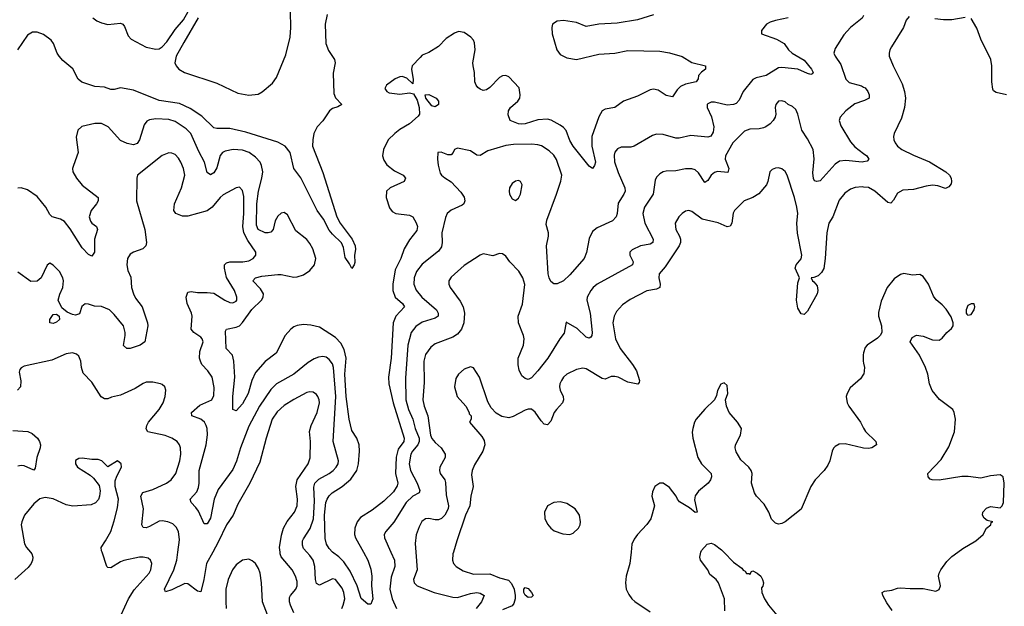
# Model space of a CAD drawing. Header units: inches. Extents: x 1682530 to 1839546, y 640742 to 791647.
# Tile 580 of 656: x 1824741 to 1830876, y 669663 to 673318. Entities that reach past the tile are written whole.
import ezdxf

# ---------------------------------------------------------------- set-up
doc = ezdxf.new("R2010")
doc.units = ezdxf.units.IN
doc.header["$MEASUREMENT"] = 0
for name, color, linetype in [('B8626', 7, 'Continuous'), ('B8627', 7, 'Continuous'), ('B8636', 7, 'Continuous'), ('B8637', 7, 'Continuous')]:
    doc.layers.add(name, color=color, linetype=linetype)

msp = doc.modelspace()

# ---------------------------------------------------------------- linework, layer by layer
at = {"layer": 'B8626', "color": 5}
for points, elevation in [([(1824808.7, 670000), (1824817.2, 669990), (1824822.3, 669970), (1824820.6, 669950), (1824812.9, 669930), (1824795.1, 669904.9), (1824710.4, 669830)], 480), ([(1825373.1, 669610), (1825418.8, 669710), (1825454.4, 669765.6), (1825548.5, 669870), (1825558.7, 669890), (1825564, 669930), (1825556.3, 669950), (1825542, 669962), (1825510, 669969.7), (1825488.6, 669968.6), (1825390, 669948.3), (1825370, 669941), (1825310, 669903.7), (1825290, 669903.9), (1825283.9, 669910), (1825254.2, 670000)], 480), ([(1825944.1, 670000), (1825905.5, 669930), (1825889, 669831), (1825870, 669752.7), (1825850, 669757.2), (1825790, 669804), (1825770, 669805.7), (1825690, 669765), (1825650, 669752.7), (1825643.5, 669770), (1825701.3, 669890), (1825720.7, 669950), (1825726.8, 670000)], 460), ([(1826450, 669621.7), (1826429.2, 669670), (1826423.4, 669690), (1826422.9, 669717.1), (1826428.7, 669731.3), (1826462.5, 669770), (1826469.8, 669790), (1826470, 669817.2), (1826460.7, 669850), (1826438.8, 669890), (1826371.5, 669971.5), (1826364.1, 669990), (1826363.3, 670000)], 460), ([(1826747.9, 669650), (1826757.9, 669670), (1826766.6, 669710), (1826761.9, 669750), (1826750, 669776.4), (1826709.8, 669829.8), (1826690, 669835.1), (1826610, 669795.3), (1826590, 669806), (1826584.2, 669830), (1826579.9, 669910), (1826570, 669949.6), (1826550, 669979.8), (1826531.5, 670000)], 440), ([(1826883.3, 670000), (1826911, 669950), (1826930, 669894.8), (1826935, 669850), (1826932.4, 669790), (1826940.8, 669710), (1826930, 669676), (1826910, 669676), (1826870, 669711.8), (1826844.7, 669790), (1826801.4, 669881.4), (1826760.5, 669940.5), (1826730.4, 669970.4), (1826690, 669999.8), (1826689.8, 670000)], 420), ([(1827054.9, 670000), (1827077.6, 669950), (1827078.1, 669910), (1827055.1, 669844.9), (1827047.8, 669770), (1827061.4, 669710), (1827089.1, 669649.1)], 440), ([(1827209.1, 670000), (1827218, 669890), (1827196.1, 669830), (1827198.9, 669810), (1827217.3, 669790), (1827323, 669750), (1827439.4, 669719.4), (1827470, 669718.9), (1827550, 669743.5), (1827589.3, 669749.3), (1827610, 669745.8), (1827634.6, 669730), (1827619.2, 669690), (1827584.6, 669650)], 460), ([(1827443.8, 670000), (1827440.9, 669990), (1827437.4, 669950), (1827444.6, 669930), (1827461.3, 669910), (1827504.3, 669884.3), (1827570, 669863.5), (1827670, 669864.8), (1827730, 669841.4), (1827786.8, 669826.8), (1827805.6, 669805.6), (1827821.5, 669770), (1827828.3, 669730), (1827828.6, 669710), (1827820, 669680), (1827810, 669666.8), (1827750, 669641.9)], 480), ([(1828551.3, 670000), (1828544, 669930), (1828519.5, 669850), (1828515.8, 669810), (1828520.4, 669770), (1828536.2, 669736.2), (1828556.3, 669710), (1828573.5, 669693.5), (1828669.1, 669629.1)], 520), ([(1829135.1, 669635.1), (1829133.6, 669710), (1829095.6, 669810), (1829080.9, 669830), (1829042, 669862), (1829029.4, 669890), (1828984, 669950), (1828979, 669970), (1828986.5, 670000)], 520), ([(1829128.5, 670000), (1829190, 669938.4), (1829241.1, 669901.1), (1829250, 669888.2), (1829262.5, 669882.5), (1829270, 669868), (1829286.8, 669866.8), (1829290, 669862), (1829300.2, 669879.8), (1829310, 669884.7), (1829336, 669870), (1829358.8, 669850), (1829370.7, 669830), (1829376, 669810), (1829371, 669789), (1829362.8, 669777.2), (1829366.4, 669750), (1829383, 669710), (1829408, 669670), (1829490.4, 669570)], 520), ([(1826285.6, 669610), (1826254.5, 669690), (1826248.5, 669808.5), (1826239.7, 669870), (1826230, 669898), (1826210, 669929.5), (1826190, 669947.3), (1826170, 669956.2), (1826130, 669949.5), (1826090, 669920.7), (1826067.4, 669890), (1826041.3, 669830), (1826026.4, 669770), (1826025, 669690), (1826028.7, 669650)], 480)]:
    msp.add_lwpolyline(points, dxfattribs=dict(at, elevation=elevation))
at = {"layer": 'B8626', "color": 5, "elevation": 480}
msp.add_lwpolyline([(1827910, 669718.2), (1827890, 669731.5), (1827882.2, 669750), (1827882.8, 669770), (1827890, 669780.3), (1827910, 669773.5), (1827931, 669750), (1827940.3, 669730), (1827930, 669719.1)], close=True, dxfattribs=at)
at = {"layer": 'B8627', "color": 5}
for points, elevation in [([(1825198, 673330), (1825222, 673310), (1825250, 673298), (1825290, 673288.7), (1825370, 673296.3), (1825384.7, 673290), (1825395.1, 673275.1), (1825417.1, 673217.1), (1825436.2, 673196.2), (1825530, 673147.9), (1825590, 673133.5), (1825610, 673136.8), (1825630, 673149.4), (1825659, 673181), (1825710, 673257.6), (1825763, 673317), (1825810, 673402)], 380), ([(1826657.9, 673350), (1826644.6, 673290), (1826649.6, 673170), (1826665.7, 673125.7), (1826702.6, 673070), (1826706.6, 673050), (1826694.2, 672985.8), (1826698.6, 672858.6), (1826710, 672831.6), (1826748.9, 672790), (1826724.6, 672775.4), (1826690, 672764.1), (1826671.4, 672750), (1826631.1, 672688.9), (1826595.2, 672650), (1826574.5, 672610), (1826567.3, 672570), (1826566.7, 672530), (1826630, 672365.3), (1826716.4, 672090), (1826738.8, 672050), (1826812.4, 671950), (1826831, 671910), (1826832.8, 671887.2), (1826826.7, 671850), (1826830, 671806), (1826826, 671790), (1826810, 671768), (1826796.9, 671796.9), (1826770, 671836.2), (1826758.4, 671898.4), (1826747.2, 671927.2), (1826690, 671981.7), (1826670, 672007.5), (1826634.2, 672074.2), (1826594.5, 672130), (1826493.5, 672333.5), (1826450.5, 672390), (1826427.6, 672490), (1826395.4, 672530), (1826350, 672554.5), (1826150, 672616.7), (1826050, 672640.6), (1825970, 672639.4), (1825950, 672643.8), (1825876.8, 672716.8), (1825804.3, 672764.3), (1825736.5, 672796.5), (1825610, 672815.1), (1825450, 672878.2), (1825370, 672893.8), (1825330, 672882.6), (1825310, 672882.2), (1825270, 672897.4), (1825210, 672902.5), (1825129.5, 672929.5), (1825106.5, 672946.5), (1825072.7, 673012.7), (1825010, 673063.4), (1824986.7, 673090), (1824973.9, 673110), (1824952.9, 673170), (1824937.2, 673190), (1824890, 673225.5), (1824850, 673240.6), (1824820.4, 673239.6), (1824790, 673221.8), (1824728, 673130)], 380), ([(1825854.2, 673330), (1825763.1, 673176.9), (1825717.2, 673090), (1825708.8, 673050), (1825715.4, 673030), (1825733.4, 673010), (1825768.1, 672988.1), (1825970, 672923.3), (1826100.9, 672860.9), (1826170, 672847.7), (1826226.7, 672853.3), (1826252.2, 672867.8), (1826316.4, 672923.6), (1826341.5, 672958.5), (1826400.4, 673099.6), (1826426.5, 673210), (1826430.6, 673270), (1826428.7, 673370)], 380), ([(1828690, 673348.3), (1828590, 673318), (1828464.3, 673295.7), (1828350, 673289.9), (1828270, 673276.5), (1828210, 673301.3), (1828130, 673312.8), (1828090, 673308.1), (1828060.8, 673290), (1828056.2, 673270), (1828058.9, 673230), (1828087.7, 673130), (1828110, 673100.3), (1828150, 673080.2), (1828210, 673071.1), (1828350, 673103.5), (1828450, 673110.1), (1828530, 673126.2), (1828730, 673121.3), (1828790, 673110.9), (1828869.1, 673089.1), (1828930, 673052.2), (1829014.8, 673030), (1829014, 673010), (1828988.8, 672991.2), (1828970.5, 672970), (1828968.2, 672950), (1828957.3, 672930), (1828890, 672915.8), (1828858.3, 672901.7), (1828838.2, 672881.8), (1828810, 672838), (1828770, 672846), (1828719.8, 672879.8), (1828690, 672886.2), (1828670, 672881.8), (1828590, 672842), (1828503.8, 672810), (1828450, 672770.9), (1828390, 672760.8), (1828370.2, 672749.8), (1828350, 672711.8), (1828306.9, 672590), (1828305.9, 672530), (1828329, 672431), (1828323.7, 672410), (1828310, 672391.8), (1828290, 672404.5), (1828190, 672530.8), (1828170, 672566), (1828147.1, 672627.1), (1828130, 672647.2), (1828110, 672660.2), (1828051.9, 672691.9), (1828030, 672698.4), (1827970, 672694.9), (1827890, 672668.4), (1827870, 672666.2), (1827850, 672668.4), (1827797, 672690), (1827784.4, 672724.4), (1827787.4, 672750), (1827799.2, 672770), (1827845.8, 672810), (1827856.8, 672830), (1827860.7, 672850), (1827853.3, 672893.3), (1827790, 672963.1), (1827770, 672969.8), (1827750, 672968.7), (1827730, 672957.6), (1827670, 672895.3), (1827650, 672880.4), (1827630, 672876), (1827610, 672884.4), (1827596.5, 672896.5), (1827585.4, 672910), (1827578.2, 672930), (1827575.4, 672990), (1827566, 673030), (1827564.5, 673050), (1827578.8, 673130), (1827574.2, 673174.2), (1827568.7, 673190), (1827551.9, 673210), (1827510, 673238.2), (1827476.1, 673243.9), (1827450, 673235.1), (1827399.7, 673200.3), (1827350, 673151.6), (1827290, 673113.6), (1827250, 673096.1), (1827236.7, 673083.3), (1827186.2, 673030), (1827181.9, 673010), (1827194, 672946), (1827190, 672918), (1827153.6, 672953.6), (1827123.7, 672963.7), (1827110, 672962.9), (1827080.3, 672950), (1827027, 672910), (1827016.4, 672890), (1827028, 672870), (1827043.2, 672863.2), (1827110, 672854.6), (1827170, 672863.2), (1827195.8, 672855.8), (1827217.6, 672817.6), (1827231.1, 672771.1), (1827232.1, 672730), (1827223.3, 672716.7), (1827171.2, 672668.8), (1827110, 672633.2), (1827079.7, 672610), (1827037.7, 672570), (1827008.7, 672510), (1827003, 672470), (1827010, 672443.1), (1827030, 672414.7), (1827076.7, 672376.7), (1827130.4, 672350), (1827145.3, 672330), (1827137.6, 672310), (1827050.3, 672270), (1827027.9, 672250), (1827024.1, 672210), (1827045.3, 672145.3), (1827062.7, 672122.7), (1827086, 672110), (1827170, 672099.5), (1827190, 672090.2), (1827212.4, 672052.4), (1827220.2, 672030), (1827215.5, 672004.5), (1827170, 671947.1), (1827136.3, 671890), (1827115.9, 671830), (1827081.5, 671758.5), (1827065.4, 671670), (1827065.6, 671630), (1827081.9, 671590), (1827127.6, 671550), (1827139.1, 671530), (1827085.3, 671470), (1827068.4, 671430), (1827056.2, 671210), (1827039.4, 671090), (1827041.4, 671050), (1827068.9, 670930), (1827136.2, 670710), (1827135.8, 670690), (1827098.9, 670641.1), (1827087.5, 670592.5), (1827082.3, 670490), (1827097.1, 670430), (1827093.9, 670413.9), (1827070, 670376.5), (1827010, 670318.8), (1826937.2, 670262.8), (1826864.4, 670215.6), (1826843.5, 670190), (1826829.1, 670150), (1826828.1, 670110), (1826833.4, 670090), (1826883.3, 670000)], 420), ([(1830000, 673345.2), (1829990, 673328.4), (1829917.6, 673270), (1829876.7, 673223.3), (1829821.6, 673138.4), (1829813.4, 673110), (1829821.7, 673090), (1829858.9, 673038.9), (1829890, 672947.6), (1829910, 672927.7), (1829985.7, 672905.7), (1830000, 672898.1)], 460), ([(1829530, 673329.7), (1829450, 673314), (1829417, 673303), (1829394.9, 673290), (1829362.8, 673250), (1829362.8, 673230), (1829456.6, 673196.6), (1829505.7, 673170), (1829531.4, 673130), (1829553.8, 673110), (1829630, 673066.9), (1829675.3, 673010), (1829685.5, 672990), (1829679.5, 672980.5), (1829670, 672977.6), (1829650, 672982.2), (1829590.5, 673010.5), (1829490, 673020.5), (1829470, 673017.3), (1829392.4, 672970), (1829330, 672955), (1829310, 672945.6), (1829249.1, 672870), (1829224.1, 672815.9), (1829205, 672795), (1829190, 672788.9), (1829150, 672786), (1829070, 672804), (1829050, 672803.5), (1829030, 672794.7), (1829025.3, 672790), (1829024.6, 672770), (1829052.5, 672712.5), (1829065.9, 672650), (1829062.9, 672617.1), (1829048.3, 672591.7), (1829030, 672585.3), (1828924.2, 672595.8), (1828850, 672580.3), (1828830, 672580.3), (1828750, 672603.5), (1828710, 672605.7), (1828684.1, 672595.9), (1828569.1, 672530.9), (1828550, 672524.4), (1828490, 672524), (1828466.5, 672513.5), (1828450, 672492), (1828445.5, 672474.5), (1828448.2, 672431.8), (1828470, 672366), (1828512.8, 672270), (1828513.8, 672250), (1828505.8, 672230), (1828470, 672175.1), (1828464.9, 672110), (1828457.4, 672090), (1828434.3, 672065.7), (1828339.4, 672020.6), (1828310, 671997.4), (1828290, 671955.1), (1828272.8, 671867.2), (1828258.4, 671830), (1828170, 671728), (1828130, 671692), (1828090, 671673.2), (1828070, 671673.2), (1828050, 671687.3), (1828040.5, 671710), (1828034.9, 671734.9), (1828024.1, 671910), (1828036.4, 671970), (1828036.4, 671990), (1828022.8, 672042.8), (1828025.3, 672070), (1828087, 672230), (1828112.2, 672312.2), (1828118.8, 672350), (1828086.3, 672446.3), (1828070, 672473.7), (1828040.9, 672500.9), (1827991.9, 672531.9), (1827970, 672539.4), (1827930, 672542.4), (1827819, 672541), (1827770, 672534.6), (1827658.3, 672501.7), (1827610, 672472.6), (1827590, 672473.7), (1827550, 672501.7), (1827470, 672518.4), (1827450.5, 672509.5), (1827443, 672490), (1827430, 672475.1), (1827410, 672475.6), (1827367.7, 672492.3), (1827346.8, 672490), (1827344.4, 672450), (1827348.7, 672411.3), (1827361.8, 672361.8), (1827368.8, 672350), (1827390, 672333.1), (1827430, 672308.8), (1827490, 672244.2), (1827510, 672212.7), (1827514.9, 672190), (1827509, 672171), (1827498, 672162), (1827429.4, 672130.6), (1827405.3, 672110), (1827394.3, 672085.7), (1827371, 671990), (1827374, 671930), (1827370, 671902.4), (1827350, 671876.8), (1827250, 671795.7), (1827214.3, 671750), (1827198.9, 671710), (1827196.8, 671670), (1827212, 671632), (1827247.6, 671590), (1827337.7, 671510), (1827348.6, 671490), (1827349.2, 671470.8), (1827330, 671458.6), (1827250, 671434), (1827210, 671406.8), (1827180.5, 671370), (1827159.2, 671290), (1827144.4, 671084.4), (1827147.4, 670950), (1827163.3, 670890), (1827191.1, 670830), (1827205.9, 670770), (1827230.4, 670710), (1827231.3, 670690), (1827222.5, 670670), (1827189.2, 670630), (1827179.4, 670610), (1827168.2, 670550), (1827176.2, 670510), (1827217.1, 670430), (1827234.4, 670385.6), (1827230.4, 670370), (1827190, 670348.9), (1827150, 670309.8), (1827073.5, 670186.5), (1827023.1, 670130), (1827012.9, 670110), (1827014, 670090), (1827054.9, 670000)], 440), ([(1830000, 672432.1), (1829990.2, 672429.8), (1829890, 672441.7), (1829850, 672436.8), (1829822.7, 672417.3), (1829730, 672313.6), (1829709.2, 672309.2), (1829694.2, 672314.2), (1829687.7, 672327.7), (1829683, 672363), (1829691.2, 672451.2), (1829685.2, 672510), (1829650, 672575.8), (1829614.5, 672630), (1829589.7, 672729.7), (1829577.7, 672757.7), (1829557.7, 672777.7), (1829529.7, 672789.7), (1829510, 672805.6), (1829490, 672812.4), (1829470, 672809.5), (1829452.7, 672790), (1829448.2, 672770), (1829452.7, 672730), (1829448, 672710), (1829437.1, 672690), (1829418, 672670), (1829390.5, 672650), (1829375.4, 672644.6), (1829350, 672638.8), (1829290, 672635.7), (1829257.3, 672622.7), (1829183.9, 672550), (1829138.6, 672470), (1829137.8, 672450), (1829159.7, 672390), (1829153.1, 672366.9), (1829090, 672371.2), (1829070, 672366.9), (1829050.1, 672349.9), (1829030, 672315.8), (1829010, 672304), (1828970, 672363.9), (1828950, 672382), (1828930, 672388.7), (1828890, 672388.7), (1828830, 672375.6), (1828770, 672374.7), (1828750, 672369.7), (1828730, 672358), (1828710, 672337), (1828701.4, 672318.6), (1828689.1, 672230), (1828634.2, 672150), (1828623.5, 672110), (1828637.4, 672050), (1828689.1, 671950), (1828685.7, 671930), (1828670, 671919.3), (1828610, 671908.1), (1828556.9, 671883.1), (1828543.1, 671870), (1828542.8, 671850), (1828563.2, 671810), (1828560.3, 671790), (1828339.5, 671670), (1828315.3, 671650), (1828300.7, 671630), (1828276.5, 671590), (1828274.7, 671570), (1828296.3, 671490), (1828309.1, 671370), (1828307, 671350), (1828299.7, 671340.3), (1828290, 671333), (1828270, 671339.2), (1828214.9, 671394.9), (1828146.5, 671433.5), (1828134.8, 671365.2), (1828107.7, 671330), (1828031.8, 671210), (1827970, 671129.7), (1827930, 671086), (1827910, 671076), (1827890, 671082.7), (1827870, 671099.3), (1827854.1, 671134.1), (1827848.2, 671168.2), (1827848, 671210), (1827880.7, 671290), (1827884, 671330), (1827880.7, 671350), (1827849, 671430), (1827846.3, 671470), (1827873.9, 671546.1), (1827888, 671668), (1827876.5, 671710), (1827850.5, 671750.5), (1827794.7, 671810), (1827770, 671843.7), (1827750, 671859.3), (1827730, 671860.9), (1827690, 671847.3), (1827630, 671859.5), (1827610, 671851.8), (1827510, 671786), (1827430, 671714.7), (1827414.9, 671690), (1827415.6, 671670), (1827422.8, 671650), (1827485.1, 671565.1), (1827504.2, 671530), (1827512.7, 671490), (1827509.5, 671430), (1827493.7, 671390), (1827470, 671359.4), (1827440.1, 671340.1), (1827330, 671299), (1827302.9, 671277.1), (1827270, 671232.2), (1827258.7, 671190), (1827262.3, 671057.7), (1827253, 670950), (1827261.2, 670910), (1827284.6, 670850), (1827301.1, 670730), (1827310, 670709.3), (1827330, 670683.5), (1827367.4, 670650), (1827393.1, 670610), (1827393.1, 670590), (1827359, 670530), (1827356.5, 670510), (1827362.2, 670490), (1827389.4, 670450), (1827393.9, 670433.9), (1827397.9, 670357.9), (1827413, 670290), (1827410.9, 670270.9), (1827390, 670230.9), (1827370, 670210.8), (1827350, 670201.4), (1827330, 670201.4), (1827290, 670210.7), (1827270, 670208.6), (1827247.7, 670192.3), (1827230, 670157.6), (1827211.6, 670108.4), (1827204.7, 670055.3), (1827209.1, 670000)], 460), ([(1830000, 672811.7), (1829945.8, 672794.2), (1829890, 672751), (1829854, 672710), (1829847.6, 672690), (1829856.9, 672656.9), (1829917.5, 672557.5), (1829946, 672526), (1830000, 672484.8)], 460), ([(1826689.8, 670000), (1826670, 670023.5), (1826653.5, 670050), (1826644.8, 670084.8), (1826641.5, 670230), (1826649.9, 670310.1), (1826656.9, 670330), (1826670, 670352.2), (1826687.8, 670370), (1826750.6, 670410), (1826804.2, 670455.8), (1826842, 670510), (1826853, 670550), (1826858.2, 670630), (1826856.2, 670670), (1826842.6, 670710), (1826810, 670758.9), (1826793.8, 670830), (1826774.8, 670970), (1826767.5, 671110), (1826776.6, 671210), (1826763.6, 671263.6), (1826742.9, 671302.9), (1826710, 671337.3), (1826610, 671402.2), (1826555.6, 671415.6), (1826510, 671419.5), (1826470, 671413.2), (1826450, 671403.7), (1826430, 671389), (1826395, 671350), (1826340.3, 671239.7), (1826270, 671188.1), (1826210, 671118.9), (1826186.9, 671070), (1826164.4, 670990), (1826130, 670923.9), (1826090, 670880.7), (1826069.8, 670889.8), (1826069.9, 670970.1), (1826081.6, 671090), (1826076.2, 671190), (1826067.3, 671227.3), (1826028.5, 671268.5), (1826022.7, 671377.3), (1826029.9, 671390.1), (1826090, 671401.5), (1826110, 671410.2), (1826130, 671431.7), (1826187.1, 671512.9), (1826248.5, 671570), (1826258.9, 671590), (1826259.9, 671610), (1826241.5, 671641.5), (1826193.7, 671690), (1826209.7, 671710), (1826250, 671719.2), (1826350, 671730.1), (1826370, 671730.1), (1826450, 671712.8), (1826470, 671715), (1826510, 671729.1), (1826550, 671755.5), (1826578.9, 671790), (1826585.9, 671830), (1826568.3, 671890), (1826550, 671924.4), (1826530, 671949.1), (1826462.6, 672002.6), (1826410, 672102.9), (1826390, 672115.8), (1826370, 672112.4), (1826350, 672094.3), (1826334.2, 672065.8), (1826319.8, 672010), (1826305.9, 671994.1), (1826290, 671989.2), (1826270, 671991), (1826226.7, 672010), (1826217.1, 672037.1), (1826219.2, 672170), (1826230.2, 672249.8), (1826251, 672331), (1826255.9, 672370), (1826248.3, 672410), (1826239.1, 672430), (1826210, 672462.5), (1826170.7, 672490.7), (1826130, 672504.9), (1826071.6, 672508.4), (1826021.9, 672498.1), (1826005.4, 672490), (1825990, 672471.7), (1825970, 672395.6), (1825950, 672363.9), (1825930, 672351.3), (1825910, 672366), (1825892.8, 672430), (1825857.2, 672497.2), (1825807.5, 672610), (1825778.9, 672638.9), (1825710, 672683.4), (1825670, 672696.8), (1825590, 672701.1), (1825550, 672694.2), (1825534.4, 672685.6), (1825517.2, 672662.8), (1825487.6, 672570), (1825472.3, 672547.7), (1825450, 672538), (1825410, 672546.2), (1825370, 672564.8), (1825293.3, 672650), (1825250.5, 672670.5), (1825210, 672670.6), (1825127.6, 672652.4), (1825103, 672630), (1825093.5, 672586.5), (1825105.6, 672490), (1825075.8, 672410), (1825071.3, 672390), (1825073.4, 672370), (1825094.5, 672330), (1825130, 672287.2), (1825230.5, 672210), (1825230.4, 672190), (1825219.5, 672170), (1825186.5, 672130), (1825174, 672090), (1825181.8, 672061.8), (1825190.2, 672050.2), (1825220.5, 672030), (1825227, 672010), (1825207.4, 671950), (1825208.2, 671870), (1825190, 671844.5), (1825170, 671854.5), (1825130, 671896.9), (1825055.8, 672015.8), (1825020.3, 672060.3), (1824995.7, 672075.7), (1824943.1, 672090), (1824930, 672104), (1824904.5, 672150), (1824850, 672217.3), (1824790, 672258), (1824750.3, 672269.7), (1824730, 672268.4)], 420), ([(1826531.5, 670000), (1826510, 670023.5), (1826503.3, 670043.3), (1826504.4, 670070), (1826510, 670084.2), (1826551.5, 670148.5), (1826572, 670208), (1826578.5, 670318.5), (1826573.8, 670406.2), (1826581.2, 670430), (1826605.8, 670454.2), (1826669.8, 670490), (1826694.8, 670510), (1826713.6, 670530), (1826724.8, 670550), (1826727.8, 670570), (1826693.7, 670690), (1826712.1, 670970), (1826696.9, 671150), (1826690, 671174.7), (1826670, 671201.2), (1826650, 671214.6), (1826630, 671219.3), (1826603.8, 671216.2), (1826575.2, 671204.8), (1826538, 671182), (1826449.1, 671110), (1826341.7, 671050), (1826306.9, 671013.1), (1826235.4, 670910), (1826170, 670786), (1826117, 670650), (1826092.6, 670567.4), (1826070, 670515.6), (1825977.4, 670390), (1825954.1, 670330), (1825930, 670212.7), (1825910, 670176), (1825890, 670176), (1825855.7, 670255.7), (1825839.6, 670279.6), (1825809.7, 670310), (1825803.5, 670330), (1825844.2, 670375.8), (1825856.1, 670403.9), (1825860.5, 670430), (1825859.5, 670510), (1825902.5, 670670), (1825910.5, 670730.5), (1825908.9, 670770), (1825903.8, 670790), (1825892.1, 670810), (1825870, 670828.6), (1825814.5, 670850), (1825811.5, 670870), (1825862.8, 670917.2), (1825938.3, 670950), (1825950, 670976), (1825953.2, 671026.8), (1825940.4, 671090), (1825913.5, 671130), (1825876.5, 671170), (1825867.6, 671190), (1825862.7, 671210), (1825863.7, 671250), (1825884.7, 671310), (1825879.1, 671330), (1825870, 671340.5), (1825826, 671370), (1825809.9, 671389.9), (1825816.5, 671470), (1825812.4, 671490), (1825784, 671550), (1825777.8, 671590), (1825790, 671619.5), (1825810, 671625.3), (1825850, 671618.8), (1825910, 671618.8), (1825950, 671613.4), (1826019.3, 671570), (1826050, 671556.9), (1826070, 671553.7), (1826090, 671563.8), (1826093.7, 671570), (1826094, 671590), (1826079, 671630), (1826030.9, 671710.9), (1826016.5, 671770), (1826018, 671790), (1826030, 671803.2), (1826051, 671809), (1826131.5, 671808.5), (1826170, 671814.8), (1826196.4, 671830), (1826212.6, 671850), (1826212.4, 671870), (1826161.9, 671941.9), (1826138.4, 671990), (1826132.6, 672030), (1826138, 672110), (1826136.9, 672216.9), (1826130, 672254.5), (1826110, 672273.6), (1826090, 672269.7), (1826010, 672226.2), (1825990, 672209.7), (1825940.2, 672150), (1825910, 672127.4), (1825790, 672094), (1825754.9, 672094.9), (1825714, 672110), (1825701, 672130), (1825705.3, 672170), (1825749.8, 672270), (1825770.7, 672350), (1825761.8, 672390), (1825746.2, 672430), (1825730, 672456.3), (1825710, 672477.4), (1825690, 672486.9), (1825670, 672488.3), (1825630, 672472.2), (1825475.8, 672350), (1825470.3, 672330), (1825469.3, 672189.3), (1825520.2, 672010), (1825531.7, 671930), (1825526.7, 671910), (1825509.1, 671890.9), (1825450.3, 671869.7), (1825430, 671858), (1825413.4, 671830), (1825409.2, 671790), (1825415.5, 671755.5), (1825433.1, 671713.1), (1825438.8, 671650), (1825451.4, 671610), (1825463.6, 671583.6), (1825504.7, 671530), (1825537.6, 671430), (1825539.7, 671410), (1825522, 671310), (1825491, 671290), (1825430, 671269.7), (1825409.2, 671270), (1825389, 671289), (1825399.4, 671350), (1825399, 671370), (1825387.4, 671410), (1825330, 671481.4), (1825300.5, 671510), (1825250, 671530.8), (1825206.4, 671533.6), (1825170, 671545.5), (1825150, 671547.1), (1825129.2, 671530.8), (1825113.8, 671486.2), (1825090, 671476.5), (1825070, 671480.2), (1825036.7, 671496.7), (1825003, 671523), (1824981.1, 671570), (1824991.8, 671608.2), (1825010.8, 671650), (1825014, 671690), (1825009.7, 671710), (1824990, 671749.5), (1824950, 671789.6), (1824930, 671800.9), (1824912.2, 671787.8), (1824876, 671710), (1824850, 671688.6), (1824810, 671687.7), (1824730, 671744.5)], 440), ([(1830000, 672274.7), (1829990, 672275.8), (1829947.3, 672272.7), (1829918.4, 672261.6), (1829883.6, 672236.4), (1829847, 672193), (1829807.6, 672090), (1829783, 672050), (1829770.1, 671990), (1829760.7, 671830), (1829751.2, 671768.8), (1829738.1, 671741.9), (1829717.5, 671722.5), (1829690, 671710.8), (1829674, 671710), (1829681, 671690), (1829690, 671685.5), (1829710, 671660.7), (1829715.2, 671630), (1829710.2, 671610), (1829650, 671501.6), (1829630, 671480.9), (1829610, 671486), (1829590, 671520.9), (1829581.4, 671570), (1829590, 671678), (1829599.5, 671710), (1829573.7, 671770), (1829580.4, 671790), (1829611.1, 671828.9), (1829614.8, 671850), (1829587.3, 671987.3), (1829584.2, 672050), (1829589.2, 672110), (1829584.1, 672150), (1829570, 672209.5), (1829524.5, 672350), (1829510, 672373.2), (1829490, 672389.2), (1829470, 672396), (1829450, 672393.2), (1829430, 672384), (1829416, 672370), (1829403.1, 672310), (1829394, 672290), (1829347.1, 672232.9), (1829310.1, 672209.9), (1829255.8, 672190), (1829194.9, 672130), (1829187.9, 672112.1), (1829178.4, 672050), (1829169.1, 672030.9), (1829150, 672028.1), (1829093.2, 672053.2), (1828994.2, 672074.2), (1828930, 672122), (1828910, 672129.6), (1828890, 672124.2), (1828870, 672109.6), (1828848.7, 672090), (1828825.3, 672050), (1828829.1, 672010), (1828852.7, 671970), (1828859, 671950), (1828858.3, 671930), (1828850.6, 671909.4), (1828762.7, 671777.3), (1828725.3, 671734.7), (1828723, 671710), (1828731.8, 671670), (1828730.1, 671649.9), (1828710, 671639.8), (1828650, 671627.8), (1828544.4, 671575.6), (1828497.8, 671542.2), (1828460.2, 671499.8), (1828445.3, 671470), (1828438, 671430), (1828453.6, 671330), (1828482.3, 671270), (1828559, 671170), (1828584.2, 671130), (1828604.2, 671070), (1828601.6, 671058.4), (1828592.3, 671047.7), (1828530, 671059.9), (1828470.8, 671090.8), (1828450, 671095.5), (1828425.9, 671094.1), (1828390, 671078), (1828370, 671081.8), (1828270, 671142.2), (1828250, 671147.6), (1828210, 671139.2), (1828150, 671109.7), (1828129.5, 671090.5), (1828117.8, 671070), (1828107.9, 671050), (1828105.3, 671030), (1828109.1, 671010), (1828127.6, 670970), (1828130.8, 670949.2), (1828124.5, 670930), (1828085.2, 670890), (1828071.8, 670870), (1828050, 670817), (1828030, 670794.3), (1828010, 670798), (1827990, 670818), (1827952.7, 670872.7), (1827930, 670890.6), (1827910, 670890.6), (1827890, 670884.4), (1827815.2, 670844.8), (1827790, 670838), (1827746.5, 670846.5), (1827710, 670867.3), (1827679.7, 670899.7), (1827657.7, 670937.7), (1827605.6, 671090), (1827569.6, 671149.6), (1827550, 671156), (1827510, 671139.6), (1827476.4, 671110), (1827458.6, 671081.4), (1827450.4, 671030), (1827468, 670970), (1827521, 670910), (1827542, 670870), (1827542, 670862), (1827554, 670850), (1827554, 670830), (1827544.7, 670810), (1827621.4, 670721.4), (1827635.3, 670695.3), (1827638.6, 670670), (1827628, 670630), (1827575.2, 670544.8), (1827560.2, 670510), (1827557.3, 670482.7), (1827567.9, 670410), (1827551.5, 670350), (1827546.1, 670290), (1827519.2, 670230), (1827464.2, 670070), (1827443.8, 670000)], 480), ([(1825726.8, 670000), (1825736.2, 670076.2), (1825731.6, 670130), (1825717, 670157), (1825696, 670176), (1825665.2, 670190), (1825630, 670196.4), (1825610, 670192.8), (1825550, 670159.3), (1825530, 670152.2), (1825510, 670154), (1825501.5, 670170), (1825512.2, 670270), (1825497.1, 670350), (1825508.1, 670371.9), (1825570, 670390.9), (1825656, 670430), (1825685.1, 670450), (1825715, 670490), (1825739.3, 670570), (1825746.4, 670610), (1825744.2, 670650), (1825737.2, 670670), (1825723, 670690), (1825689.6, 670710), (1825647.1, 670727.1), (1825539.5, 670750), (1825528.9, 670768.9), (1825533.5, 670790), (1825544.6, 670810), (1825611.1, 670888.9), (1825635.3, 670930), (1825648.2, 670970), (1825651.8, 671010), (1825646, 671030), (1825630, 671046), (1825618, 671050), (1825570, 671058.9), (1825530, 671058.9), (1825510, 671051.3), (1825459.8, 671020.2), (1825370, 670979.3), (1825313, 670967), (1825290, 670955.4), (1825270, 670956.3), (1825248.5, 670968.5), (1825190, 671059.1), (1825135.8, 671115.8), (1825125.4, 671150), (1825121.3, 671190), (1825110, 671221.2), (1825094.7, 671234.7), (1825070, 671241.6), (1825030, 671236.4), (1824942.5, 671197.5), (1824770, 671158.7), (1824750.4, 671149.6), (1824741.7, 671138.3), (1824737.5, 671122.5), (1824748.7, 671068.7), (1824746.4, 671030), (1824728, 671010)], 460), ([(1830000, 671242), (1829996.5, 671230), (1829997.8, 671190), (1830000, 671177.9)], 520), ([(1830000, 671108.9), (1829980.6, 671079.4), (1829916.3, 671023.7), (1829897.6, 670990), (1829892, 670970), (1829898, 670930), (1829907.2, 670910), (1829980.7, 670810), (1830000, 670773.6)], 520), ([(1830000, 670649.1), (1829990, 670649.8), (1829884.3, 670675.7), (1829847.4, 670672.6), (1829822, 670658), (1829811.7, 670648.3), (1829803.1, 670630), (1829789.1, 670570), (1829776.7, 670543.3), (1829753.1, 670510), (1829698.5, 670450), (1829671.3, 670410), (1829611, 670269), (1829510, 670188.6), (1829490, 670178.2), (1829470, 670174.5), (1829450, 670180.4), (1829426.1, 670206.1), (1829408.5, 670250), (1829379.6, 670299.6), (1829332.8, 670350), (1829319.7, 670370), (1829301.6, 670430), (1829305.6, 670490), (1829299.6, 670510), (1829284.5, 670530), (1829235.2, 670575.2), (1829206.1, 670626.1), (1829199.7, 670650), (1829201.3, 670670), (1829231.8, 670730), (1829239.3, 670770), (1829214.5, 670810), (1829162.9, 670870), (1829144.5, 670910), (1829139.3, 670950), (1829153.2, 670990), (1829150, 671038), (1829130, 671055.3), (1829110, 671048), (1829090, 671008), (1829083, 670977), (1829070.8, 670950), (1829010, 670891.8), (1828956.4, 670830), (1828945.7, 670810), (1828935.3, 670770), (1828931.9, 670748.1), (1828934.9, 670710), (1828966.7, 670590), (1828990.3, 670550), (1829050.2, 670490.2), (1829052.2, 670470), (1829045.3, 670450), (1829030.4, 670430), (1828970, 670381.3), (1828949.3, 670350.7), (1828946.9, 670326.9), (1828962, 670250), (1828950, 670247.3), (1828915.6, 670275.6), (1828853.4, 670313.4), (1828839.6, 670330), (1828831.1, 670350), (1828790, 670402.4), (1828750, 670429.5), (1828730, 670429.3), (1828698.8, 670410), (1828683.7, 670376.3), (1828679.5, 670350), (1828697.3, 670290), (1828673, 670207), (1828650, 670172.7), (1828590, 670109.4), (1828570, 670080.9), (1828556.5, 670050), (1828551.3, 670000)], 520), ([(1826363.3, 670000), (1826360.8, 670030), (1826372.8, 670107.2), (1826385.7, 670150), (1826408.1, 670191.9), (1826453.1, 670250), (1826469.8, 670290), (1826472.2, 670330), (1826461, 670410), (1826469.8, 670450), (1826537.8, 670550), (1826551, 670589), (1826554.1, 670690), (1826546.8, 670753.2), (1826556.8, 670790), (1826595.3, 670870), (1826609.1, 670930), (1826607.1, 670950), (1826598, 670970), (1826590, 670982.4), (1826570, 670997.4), (1826550, 670999.7), (1826530, 670994.2), (1826450, 670952.3), (1826390, 670914.5), (1826345.5, 670874.5), (1826315.3, 670830), (1826276.8, 670710), (1826237.9, 670562.1), (1826175.8, 670430), (1826100.6, 670299.4), (1826072.1, 670230), (1826029.2, 670170.8), (1825978.2, 670061.8), (1825944.1, 670000)], 460), ([(1824698.7, 670758.7), (1824791.5, 670751.5), (1824819.2, 670739.2), (1824851.5, 670710), (1824865.3, 670690), (1824870.2, 670669.8), (1824868.1, 670650), (1824847.3, 670590), (1824837.2, 670522.8), (1824830, 670512), (1824770, 670538.9), (1824750, 670540.7), (1824730, 670535.5)], 460), ([(1825254.2, 670000), (1825251.3, 670008.7), (1825249.6, 670030), (1825276.8, 670070), (1825308.4, 670130), (1825330, 670194.8), (1825350, 670276), (1825356.2, 670330), (1825336.8, 670410), (1825335.8, 670444.2), (1825346.2, 670473.8), (1825376, 670530), (1825373.2, 670550), (1825350, 670569.2), (1825290, 670532.7), (1825252.7, 670570), (1825230, 670578.7), (1825190, 670578), (1825130, 670586.3), (1825110, 670583.6), (1825090, 670572.3), (1825088.8, 670550), (1825102.4, 670530), (1825180.2, 670480.2), (1825201.1, 670461.1), (1825236.2, 670416.2), (1825242.8, 670382.8), (1825239.5, 670350), (1825231.8, 670328.2), (1825213.3, 670306.7), (1825185.7, 670294.3), (1825072.6, 670287.4), (1825030, 670296.1), (1824950, 670333.2), (1824899.5, 670340.5), (1824866.5, 670333.5), (1824830, 670301.7), (1824771.2, 670230), (1824753.8, 670190), (1824750.2, 670170), (1824771.8, 670051.8), (1824783.2, 670030), (1824808.7, 670000)], 480), ([(1828986.5, 670000), (1828989, 670010), (1829024, 670050), (1829050, 670056.3), (1829070, 670047.7), (1829114.3, 670014.3), (1829128.5, 670000)], 520)]:
    msp.add_lwpolyline(points, dxfattribs=dict(at, elevation=elevation))
for points, elevation in [([(1827330, 672774.5), (1827310, 672781.1), (1827271.8, 672830), (1827267.3, 672850), (1827290, 672852.8), (1827335.5, 672830), (1827350.4, 672810), (1827350, 672789.3)], 420), ([(1827850, 672316), (1827830, 672312.7), (1827810, 672297.2), (1827794, 672270), (1827790.8, 672250), (1827794, 672230), (1827810, 672201), (1827830, 672191), (1827850, 672206), (1827862.7, 672230), (1827872.3, 672290), (1827862, 672310)], 460), ([(1824950, 671426), (1824929.6, 671429.6), (1824929.7, 671450), (1824950, 671481.6), (1824970, 671482.4), (1824987.7, 671470), (1824990.3, 671450), (1824970, 671434)], 440), ([(1828110, 670314), (1828070, 670309.4), (1828031, 670290), (1828010.7, 670250), (1828013, 670210), (1828030, 670174.8), (1828050, 670150.7), (1828072.5, 670132.5), (1828125.6, 670114.4), (1828170, 670110.7), (1828190, 670118.8), (1828222.7, 670150), (1828232.7, 670170), (1828236, 670190), (1828229.3, 670230), (1828202.7, 670270), (1828150, 670304.5)], 520)]:
    msp.add_lwpolyline(points, close=True, dxfattribs=dict(at, elevation=elevation))
at = {"layer": 'B8636', "color": 5, "elevation": 520}
msp.add_lwpolyline([(1830177.7, 669637.7), (1830144.7, 669684.7), (1830119.5, 669730), (1830116, 669750), (1830130, 669756.5), (1830176.5, 669763.5), (1830210, 669776.1), (1830230, 669777.6), (1830290, 669773.1), (1830370, 669774.9), (1830450, 669758), (1830470, 669767.3), (1830478.4, 669790), (1830466.9, 669850), (1830471.3, 669870), (1830480.7, 669890), (1830518, 669942), (1830550, 669973), (1830586.8, 670000)], dxfattribs=at)
at = {"layer": 'B8637', "color": 5}
for points, elevation in [([(1830283, 673337), (1830265.2, 673314.8), (1830248, 673270), (1830174, 673150), (1830163.1, 673130), (1830158.7, 673110), (1830159.5, 673090), (1830183.1, 673030), (1830239, 672919), (1830255.2, 672870), (1830261.6, 672830), (1830253.7, 672770), (1830236.3, 672703.7), (1830190.3, 672610), (1830186.4, 672590), (1830188.7, 672570), (1830196.5, 672550), (1830211.8, 672530), (1830238.4, 672510), (1830310, 672474.7), (1830410, 672433.4), (1830512.2, 672370), (1830534, 672350), (1830544.9, 672330), (1830548.4, 672310), (1830544.7, 672295.3), (1830530, 672276), (1830510, 672267.3), (1830462.8, 672282.8), (1830430, 672286.2), (1830390, 672281.5), (1830310, 672261), (1830245.1, 672254.9), (1830210, 672236.4), (1830185.9, 672194.1), (1830170, 672175.8), (1830150, 672179.3), (1830070, 672248.9), (1830030, 672271.6), (1830000, 672274.7)], 480), ([(1830632.7, 673332.7), (1830550, 673318), (1830497.7, 673317.7), (1830443, 673323)], 480), ([(1830890, 672849.8), (1830825.2, 672865.2), (1830810, 672874.5), (1830805, 672885), (1830798.4, 672930), (1830799.2, 673030), (1830792.2, 673070), (1830730, 673197.2), (1830704.5, 673264.5), (1830670, 673325.2)], 480), ([(1830000, 672898.1), (1830010, 672892.8), (1830026.7, 672870), (1830034.3, 672850), (1830034, 672830), (1830030, 672826.3), (1830006.3, 672813.7), (1830000, 672811.7)], 460), ([(1830000, 672484.8), (1830019.5, 672470), (1830031.8, 672450), (1830022.8, 672437.2), (1830000, 672432.1)], 460), ([(1830586.8, 670000), (1830617.5, 670022.5), (1830699, 670070), (1830744, 670110), (1830765.2, 670150), (1830793.2, 670170), (1830795.3, 670184.7), (1830806, 670190), (1830770, 670198), (1830751.5, 670211.5), (1830740.7, 670230), (1830743.7, 670250), (1830765.8, 670274.2), (1830790, 670285.5), (1830850, 670276), (1830864, 670290), (1830872, 670310), (1830875.4, 670430), (1830870, 670468.7), (1830850, 670482), (1830790, 670475.1), (1830730, 670460.9), (1830651.7, 670471.7), (1830611.5, 670471.5), (1830469.6, 670449.6), (1830428, 670450), (1830415.1, 670455.1), (1830401.2, 670470), (1830399.3, 670490), (1830483.1, 670576.9), (1830530, 670656.3), (1830566.9, 670750), (1830572.8, 670830), (1830564.7, 670870), (1830555.6, 670890), (1830472.4, 670952.4), (1830427.9, 671007.9), (1830411.2, 671050), (1830400.5, 671110), (1830386, 671150), (1830348.3, 671228.3), (1830289.5, 671310), (1830302.7, 671337.3), (1830330, 671352.2), (1830370, 671346.7), (1830430, 671322.6), (1830470, 671320.4), (1830490, 671333), (1830519.3, 671370), (1830547, 671393), (1830557.2, 671410), (1830557.2, 671430), (1830545.8, 671465.8), (1830514.9, 671514.9), (1830490, 671542), (1830452.3, 671572.3), (1830435.1, 671595.1), (1830403.7, 671670), (1830370, 671717.2), (1830350, 671729.4), (1830305.4, 671725.4), (1830250, 671736.2), (1830230, 671729.5), (1830190, 671703.7), (1830146.4, 671650), (1830110, 671565.2), (1830093.5, 671493.5), (1830092, 671470), (1830111.7, 671410), (1830113.7, 671370), (1830103.1, 671350), (1830086.5, 671333.5), (1830022, 671290), (1830010, 671276), (1830000, 671242)], 520), ([(1830000, 671177.9), (1830005.2, 671150), (1830000.7, 671110), (1830000, 671108.9)], 520), ([(1830000, 670773.6), (1830011.6, 670751.6), (1830076.4, 670690), (1830079.3, 670670), (1830050.7, 670650), (1830030, 670647), (1830000, 670649.1)], 520)]:
    msp.add_lwpolyline(points, dxfattribs=dict(at, elevation=elevation))
at = {"layer": 'B8637', "color": 5, "elevation": 520}
msp.add_lwpolyline([(1830670, 671548.7), (1830650, 671537.2), (1830638.8, 671510), (1830638, 671490), (1830642.8, 671482.8), (1830650, 671478), (1830670, 671481), (1830689, 671510), (1830692.7, 671530), (1830688, 671548)], close=True, dxfattribs=at)

doc.saveas('drawing.dxf')
